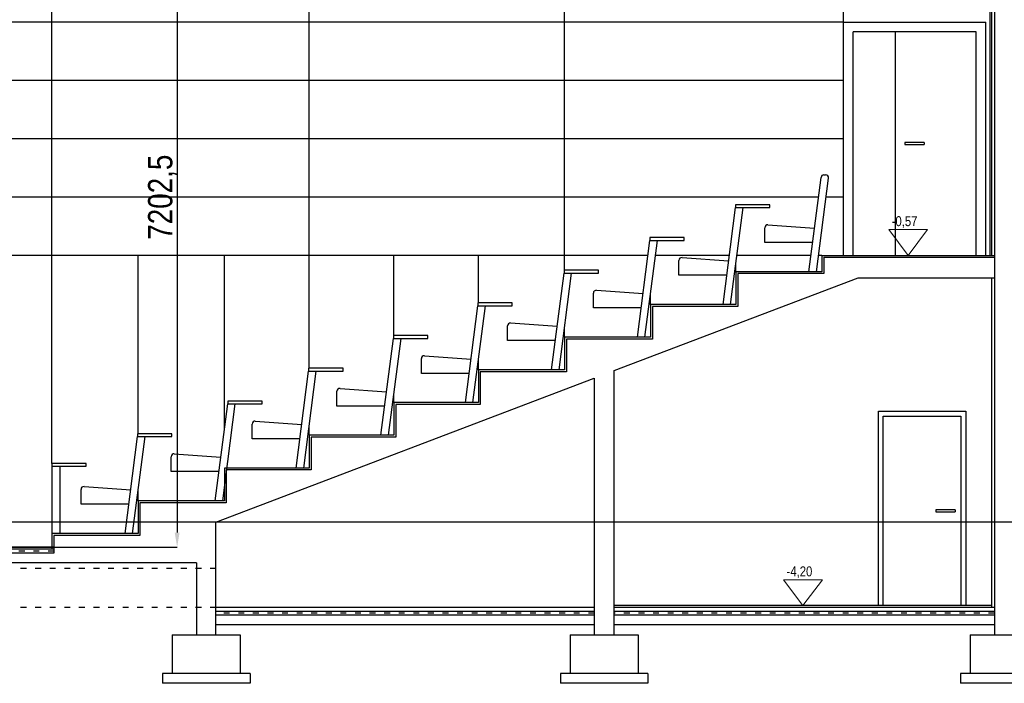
# Model space of a CAD drawing. Header units: millimetres. Extents: x -32221 to 212500, y 31663 to 93766.
# Tile 273 of 279: x 148281 to 158410, y 41293 to 48120. Entities that reach past the tile are written whole.
import ezdxf

# ---------------------------------------------------------------- set-up
doc = ezdxf.new("R2010")
doc.units = ezdxf.units.MM
doc.linetypes.add('GCAD_ISO03W100', pattern=[30, 12, -18])
doc.layers.get('Defpoints').update_dxf_attribs({"color": 251})
for name, color, linetype in [('FLUID-N', 251, 'Continuous'), ('osie', 251, 'Continuous'), ('plyty scienne', 251, 'Continuous'), ('Sciany', 251, 'Continuous'), ('Wyposazenie', 251, 'Continuous')]:
    doc.layers.add(name, color=color, linetype=linetype)
doc.layers.add('Opisy', color=251, linetype='Continuous', lineweight=13)
doc.styles.get("Standard").update_dxf_attribs({"font": 'ARIALN.TTF'})
doc.dimstyles.new('ISO-25', dxfattribs={"dimtxt": 2.5, "dimasz": 2.5, "dimexe": 1.25, "dimexo": 0.625, "dimtad": 1, "dimtxsty": 'Standard', "dimcen": 2.5, "dimadec": 0, "dimazin": 0, "dimtfac": 1, "dimtmove": 0, "dimatfit": 3, "dimfxl": 1, "dimarcsym": 0})

# ---------------------------------------------------------------- blocks, each defined once
blk = doc.blocks.new('*D516')
at = {"layer": 'Defpoints', "color": 0, "transparency": 16777216}
for p in [(150163, 49895), (146520, 42693), (149901, 42693)]:
    blk.add_point(p, dxfattribs=at)
at = {"layer": 'FLUID-N', "color": 0, "lineweight": -2, "transparency": 16777216}
for p, q in [((150163, 49895), (149900, 49895)), ((149901, 49745), (149901, 42843)), ((146521, 42693), (149902, 42693))]:
    blk.add_line(p, q, dxfattribs=at)
at = {"layer": 'FLUID-N', "color": 0, "transparency": 16777216}
for points in [[(149926, 49745), (149876, 49745), (149901, 49895)], [(149876, 42843), (149926, 42843), (149901, 42693)]]:
    blk.add_solid(points, dxfattribs=at)
at = {"layer": 'FLUID-N', "color": 0, "transparency": 16777216, "insert": (149750, 46294), "char_height": 250, "attachment_point": 5, "rotation": 90}
blk.add_mtext('7202,5', dxfattribs=at)

msp = doc.modelspace()

# ---------------------------------------------------------------- linework, layer by layer
at = {"layer": 'Opisy'}
for p, q in [((157420.026, 45695.503), (157220.348, 45960.078)), ((157220.348, 45960.078), (157619.705, 45960.078)), ((157420.026, 45695.503), (157619.705, 45960.078)), ((156338.766, 42092.503), (156139.088, 42357.078)), ((156139.088, 42357.078), (156538.445, 42357.078)), ((156338.766, 42092.503), (156538.445, 42357.078))]:
    msp.add_line(p, q, dxfattribs=at)
at = {"layer": 'osie'}
msp.add_line((174142.22, 42951.003), (142686.337, 42951.003), dxfattribs=at)
at = {"layer": 'plyty scienne'}
for p, q in [((148612.628, 48095.503), (148612.628, 48695.503)), ((151258.574, 48095.503), (151258.574, 48695.503)), ((153885.546, 48095.503), (153885.546, 48695.503)), ((156755.588, 48095.503), (156755.588, 48695.503)), ((156755.588, 48095.503), (145025.973, 48095.503)), ((148612.628, 47495.503), (148612.628, 48095.503)), ((151258.574, 47495.503), (151258.574, 48095.503)), ((153885.546, 47495.503), (153885.546, 48095.503)), ((156755.588, 47495.503), (144446.853, 47495.503)), ((148612.628, 46895.503), (148612.628, 47495.503)), ((151258.574, 46895.503), (151258.574, 47495.503)), ((153885.546, 46895.503), (153885.546, 47495.503)), ((156755.588, 46895.503), (144446.853, 46895.503)), ((148612.628, 46295.503), (148612.628, 46895.503)), ((151258.574, 46295.503), (151258.574, 46895.503)), ((153885.546, 46295.503), (153885.546, 46895.503)), ((156498.382, 46295.503), (144446.853, 46295.503)), ((148612.628, 45695.503), (148612.628, 46295.503)), ((151258.574, 45695.503), (151258.574, 46295.503)), ((153885.546, 45695.503), (153885.546, 46295.503)), ((156755.588, 46295.503), (156576.122, 46295.503)), ((154744.661, 45695.503), (144446.853, 45695.503)), ((148612.628, 43555.556), (148612.628, 45695.503)), ((149498.913, 43860.239), (149498.913, 45695.503)), ((150386.955, 43901.329), (150386.955, 45695.503)), ((151258.574, 44533.439), (151258.574, 45695.503)), ((152131.346, 44870.039), (152131.346, 45695.503)), ((152999.826, 45206.639), (152999.826, 45695.503)), ((153885.546, 45543.239), (153885.546, 45695.503)), ((155581.467, 45695.503), (154822.401, 45695.503)), ((156420.803, 45695.503), (155659.207, 45695.503)), ((156532.46, 45695.503), (156498.542, 45695.503)), ((155649.602, 45527.203), (155649.602, 45621.223)), ((154769.274, 45190.603), (154769.274, 45284.623)), ((153885.546, 44854.003), (153885.546, 44948.023)), ((152999.826, 44517.403), (152999.826, 44611.423)), ((152131.346, 44180.803), (152131.346, 44274.823)), ((151258.574, 43844.203), (151258.574, 43938.223)), ((149498.913, 43171.003), (149498.913, 43265.023))]:
    msp.add_line(p, q, dxfattribs=at)
at = {"layer": 'Sciany'}
for p, q in [((158307.667, 50965.503), (158307.667, 41792.503)), ((158264.996, 45695.503), (158264.996, 49295.503)), ((158282.035, 45695.503), (158282.035, 49295.503)), ((156755.588, 45695.503), (156755.588, 48095.503)), ((156755.588, 48095.503), (158220.924, 48095.503)), ((158220.924, 45695.503), (158220.924, 48095.503)), ((156855.588, 45695.503), (156855.588, 47995.503)), ((158120.924, 47995.503), (156855.588, 47995.503)), ((157285.873, 47995.503), (157285.873, 45695.503)), ((158120.924, 45695.503), (158120.924, 47995.503)), ((157585.165, 46855.503), (157385.165, 46855.503)), ((157385.165, 46855.503), (157385.165, 46835.503)), ((157385.165, 46835.503), (157585.165, 46835.503)), ((157585.165, 46855.503), (157585.165, 46835.503)), ((156532.46, 45695.503), (158307.593, 45695.503)), ((156532.46, 45695.503), (156532.46, 45527.203)), ((156552.46, 45675.503), (158307.593, 45675.503)), ((156552.46, 45675.503), (156552.46, 45507.203)), ((156532.46, 45527.203), (155649.602, 45527.203)), ((155649.602, 45527.203), (155649.602, 45190.603)), ((156552.46, 45507.203), (155669.602, 45507.203)), ((155669.602, 45507.203), (155669.602, 45170.603)), ((154395.498, 44509.506), (156907.312, 45465.503)), ((156907.312, 45465.503), (158307.667, 45465.503)), ((158282.035, 42072.503), (158282.035, 45465.503)), ((155649.602, 45190.603), (154769.274, 45190.603)), ((154769.274, 45190.603), (154769.274, 44854.003)), ((155669.602, 45170.603), (154789.274, 45170.603)), ((154789.274, 45170.603), (154789.274, 44834.003)), ((154769.274, 44854.003), (153885.546, 44854.003)), ((153885.546, 44854.003), (153885.546, 44517.403)), ((154789.274, 44834.003), (153905.546, 44834.003)), ((153905.546, 44834.003), (153905.546, 44497.403)), ((153885.546, 44517.403), (152999.826, 44517.403)), ((152999.826, 44517.403), (152999.826, 44180.803)), ((153905.546, 44497.403), (153019.826, 44497.403)), ((153019.826, 44497.403), (153019.826, 44160.803)), ((154395.498, 41792.503), (154395.498, 44509.506)), ((150300.643, 42951.003), (154191.184, 44431.744)), ((154191.184, 44431.744), (154191.184, 41792.503)), ((152999.826, 44180.803), (152131.346, 44180.803)), ((152131.346, 44180.803), (152131.346, 43844.203)), ((153019.826, 44160.803), (152151.346, 44160.803)), ((152151.346, 44160.803), (152151.346, 43824.203)), ((157114.285, 42092.503), (157114.285, 44092.503)), ((157114.285, 44092.503), (158014.285, 44092.503)), ((158014.285, 44092.503), (158014.285, 42092.503)), ((157164.285, 42092.503), (157164.285, 44042.503)), ((157164.285, 44042.503), (157964.285, 44042.503)), ((157964.285, 44042.503), (157964.285, 42092.503)), ((152131.346, 43844.203), (151258.574, 43844.203)), ((151258.574, 43844.203), (151258.574, 43507.603)), ((152151.346, 43824.203), (151278.574, 43824.203)), ((151278.574, 43824.203), (151278.574, 43487.603)), ((151258.574, 43507.603), (150386.955, 43507.603)), ((150386.955, 43507.603), (150386.955, 43171.003)), ((151278.574, 43487.603), (150406.955, 43487.603)), ((150406.955, 43487.603), (150406.955, 43151.003)), ((150386.955, 43171.003), (149498.913, 43171.003)), ((149498.913, 43171.003), (149498.913, 42834.403)), ((150406.955, 43151.003), (149518.913, 43151.003)), ((149518.913, 43151.003), (149518.913, 42814.403)), ((157905.286, 43077.503), (157705.286, 43077.503)), ((157705.286, 43077.503), (157705.286, 43057.503)), ((157705.286, 43057.503), (157905.286, 43057.503)), ((157905.286, 43077.503), (157905.286, 43057.503)), ((150300.643, 41892.503), (150300.643, 42951.003)), ((149498.913, 42834.403), (148612.628, 42834.403)), ((148612.628, 42834.403), (148612.628, 42672.503)), ((149518.913, 42814.403), (148632.628, 42814.403)), ((148632.628, 42814.403), (148632.628, 42632.503)), ((148632.628, 42692.503), (144407.14, 42692.503)), ((148632.628, 42672.503), (144407.14, 42672.503)), ((148632.628, 42672.503), (144407.14, 42672.503)), ((148632.628, 42632.503), (144407.14, 42632.503)), ((150100.643, 42532.503), (144407.14, 42532.503)), ((150100.643, 42532.503), (150100.643, 41892.503)), ((154191.184, 42072.503), (150300.643, 42072.503)), ((158282.035, 42092.503), (154395.498, 42092.503)), ((158307.593, 42072.503), (154395.498, 42072.503)), ((154191.184, 42032.503), (150300.643, 42032.503)), ((154191.184, 41992.503), (150300.643, 41992.503)), ((158307.593, 42032.503), (154395.498, 42032.503)), ((158307.593, 41992.503), (154395.498, 41992.503)), ((150100.643, 41892.503), (150100.643, 41792.503)), ((150300.643, 41792.503), (150300.643, 41892.503)), ((154191.184, 41892.503), (150300.643, 41892.503)), ((158307.593, 41892.503), (154395.498, 41892.503)), ((149850.643, 41792.503), (150550.643, 41792.503)), ((149850.643, 41792.503), (149850.643, 41392.503)), ((150100.643, 41792.503), (150300.643, 41792.503)), ((150300.643, 41792.503), (150300.643, 41792.503)), ((150550.643, 41792.503), (150550.643, 41392.503)), ((153943.341, 41792.503), (154643.341, 41792.503)), ((153943.341, 41792.503), (153943.341, 41392.503)), ((154193.341, 41792.503), (154393.341, 41792.503)), ((154643.341, 41792.503), (154643.341, 41392.503)), ((158059.824, 41792.503), (158759.824, 41792.503)), ((158059.824, 41792.503), (158059.824, 41392.503)), ((158307.593, 41792.503), (158512.056, 41792.503)), ((150650.643, 41392.503), (149750.643, 41392.503)), ((149750.643, 41392.503), (149750.643, 41292.503)), ((150650.643, 41392.503), (150650.643, 41292.503)), ((154743.341, 41392.503), (153843.341, 41392.503)), ((153843.341, 41392.503), (153843.341, 41292.503)), ((154743.341, 41392.503), (154743.341, 41292.503)), ((158859.824, 41392.503), (157959.824, 41392.503)), ((157959.824, 41392.503), (157959.824, 41292.503)), ((150650.643, 41292.503), (149750.643, 41292.503)), ((154743.341, 41292.503), (153843.341, 41292.503)), ((158859.824, 41292.503), (157959.824, 41292.503))]:
    msp.add_line(p, q, dxfattribs=at)
at = {"layer": 'Sciany', "linetype": 'GCAD_ISO03W100', "ltscale": 5}
for p, q in [((148632.628, 42652.503), (144407.14, 42652.503)), ((150300.643, 42472.503), (144904.182, 42472.503)), ((150300.643, 42072.503), (144504.182, 42072.503)), ((154191.184, 42012.503), (150300.643, 42012.503)), ((158307.593, 42012.503), (154395.498, 42012.503))]:
    msp.add_line(p, q, dxfattribs=at)
at = {"layer": 'Wyposazenie'}
for p, q in [((156399.042, 45527.203), (156524.421, 46496.886)), ((156554.174, 46523.039), (156571.414, 46523.039)), ((156476.781, 45527.203), (156601.166, 46489.192)), ((155516.184, 45190.603), (155644.945, 46186.439)), ((155593.923, 45190.603), (155722.684, 46186.439)), ((155998.371, 46216.439), (155644.945, 46216.439)), ((155644.945, 46216.439), (155644.945, 46186.439)), ((155644.945, 46186.439), (155722.684, 46186.439)), ((155722.684, 46186.439), (155998.371, 46186.439)), ((155998.371, 46186.439), (155998.371, 46216.439)), ((155978.19, 46009.878), (156456.954, 45975.1)), ((155946.016, 45827.861), (155946.016, 45979.957)), ((154635.856, 44854.003), (154764.617, 45849.839)), ((154713.595, 44854.003), (154842.356, 45849.839)), ((155118.043, 45879.839), (154764.617, 45879.839)), ((154764.617, 45879.839), (154764.617, 45849.839)), ((154764.617, 45849.839), (154842.356, 45849.839)), ((154842.356, 45849.839), (155118.043, 45849.839)), ((155118.043, 45849.839), (155118.043, 45879.839)), ((156437.917, 45827.861), (155946.016, 45827.861)), ((155063.158, 45491.261), (155063.158, 45643.357)), ((155095.332, 45673.278), (155574.096, 45638.5)), ((153752.128, 44517.403), (153880.889, 45513.239)), ((153829.867, 44517.403), (153958.629, 45513.239)), ((154234.315, 45543.239), (153880.889, 45543.239)), ((153880.889, 45543.239), (153880.889, 45513.239)), ((153880.889, 45513.239), (153958.629, 45513.239)), ((153958.629, 45513.239), (154234.315, 45513.239)), ((154234.315, 45513.239), (154234.315, 45543.239)), ((155555.059, 45491.261), (155063.158, 45491.261)), ((154182.83, 45154.661), (154182.83, 45306.757)), ((154215.004, 45336.678), (154693.768, 45301.9)), ((152866.408, 44180.803), (152995.169, 45176.639)), ((152944.147, 44180.803), (153072.909, 45176.639)), ((153348.595, 45206.639), (152995.169, 45206.639)), ((152995.169, 45206.639), (152995.169, 45176.639)), ((152995.169, 45176.639), (153072.909, 45176.639)), ((153072.909, 45176.639), (153348.595, 45176.639)), ((153348.595, 45176.639), (153348.595, 45206.639)), ((154674.73, 45154.661), (154182.83, 45154.661)), ((153331.276, 45000.078), (153810.041, 44965.3)), ((152480.114, 44870.039), (152126.688, 44870.039)), ((152126.688, 44870.039), (152126.688, 44840.039)), ((152480.114, 44840.039), (152480.114, 44870.039)), ((153299.103, 44818.061), (153299.103, 44970.157)), ((151997.927, 43844.203), (152126.688, 44840.039)), ((152075.667, 43844.203), (152204.428, 44840.039)), ((152126.688, 44840.039), (152204.428, 44840.039)), ((152204.428, 44840.039), (152480.114, 44840.039)), ((153791.003, 44818.061), (153299.103, 44818.061)), ((152413.383, 44481.461), (152413.383, 44633.557)), ((152445.556, 44663.478), (152924.321, 44628.7)), ((151125.155, 43507.603), (151253.916, 44503.439)), ((151202.895, 43507.603), (151331.656, 44503.439)), ((151607.342, 44533.439), (151253.916, 44533.439)), ((151253.916, 44533.439), (151253.916, 44503.439)), ((151253.916, 44503.439), (151331.656, 44503.439)), ((151331.656, 44503.439), (151607.342, 44503.439)), ((151607.342, 44503.439), (151607.342, 44533.439)), ((152905.283, 44481.461), (152413.383, 44481.461)), ((151544.902, 44144.861), (151544.902, 44296.957)), ((151577.075, 44326.878), (152055.84, 44292.1)), ((150292.525, 43171.003), (150421.286, 44166.839)), ((150370.264, 43171.003), (150499.025, 44166.839)), ((150774.712, 44196.839), (150421.286, 44196.839)), ((150421.286, 44196.839), (150421.286, 44166.839)), ((150421.286, 44166.839), (150499.025, 44166.839)), ((150499.025, 44166.839), (150774.712, 44166.839)), ((150774.712, 44166.839), (150774.712, 44196.839)), ((152036.802, 44144.861), (151544.902, 44144.861)), ((150672.13, 43808.261), (150672.13, 43960.357)), ((150704.303, 43990.278), (151183.068, 43955.5)), ((149847.682, 43860.239), (149494.256, 43860.239)), ((149494.256, 43860.239), (149494.256, 43830.239)), ((149847.682, 43830.239), (149847.682, 43860.239)), ((149365.494, 42834.403), (149494.256, 43830.239)), ((149443.234, 42834.403), (149571.995, 43830.239)), ((149494.256, 43830.239), (149571.995, 43830.239)), ((149571.995, 43830.239), (149847.682, 43830.239)), ((151164.03, 43808.261), (150672.13, 43808.261)), ((149871.673, 43653.678), (150350.437, 43618.9)), ((148966.054, 43555.556), (148612.628, 43555.556)), ((148612.628, 43555.556), (148612.628, 43525.556)), ((148966.054, 43525.556), (148966.054, 43555.556)), ((149839.499, 43471.661), (149839.499, 43623.757)), ((148612.628, 43525.556), (148690.368, 43525.556)), ((148612.628, 43525.556), (148612.628, 42834.403)), ((148690.368, 43525.556), (148966.054, 43525.556)), ((148692.628, 43525.556), (148692.628, 42834.403)), ((150331.4, 43471.661), (149839.499, 43471.661)), ((148912.469, 43135.061), (148912.469, 43287.157)), ((148944.643, 43317.078), (149423.407, 43282.3)), ((149404.369, 43135.061), (148912.469, 43135.061))]:
    msp.add_line(p, q, dxfattribs=at)
for centre, start, end in [((156554.174, 46493.039), 90, 172.6325588), ((156571.414, 46493.039), 352.6325588, 90), ((155976.016, 45979.957), 85.8452699, 180), ((155093.158, 45643.357), 85.8452699, 180), ((154212.83, 45306.757), 85.8452699, 180), ((153329.103, 44970.157), 85.8452699, 180), ((152443.383, 44633.557), 85.8452699, 180), ((151574.902, 44296.957), 85.8452699, 180), ((150702.13, 43960.357), 85.8452699, 180), ((149869.499, 43623.757), 85.8452699, 180), ((148942.469, 43287.157), 85.8452699, 180)]:
    msp.add_arc(centre, 30, start, end, dxfattribs=at)

# ---------------------------------------------------------------- texts
at = {"layer": 'Opisy'}
for s, p in [('-0,57', (157251.313, 45996.581)), ('-4,20', (156170.053, 42393.581))]:
    msp.add_text(s, height=101.3994, dxfattribs=at).set_placement(p)

# ---------------------------------------------------------------- dimensions: what is measured, and where the dimension line sits
at = {"layer": 'FLUID-N', "color": 1}
dim = msp.add_linear_dim(base=(149901.086, 42692.503), p1=(150163.245, 49895.003, 38410.406), p2=(146519.884, 42692.503), angle=90, dimstyle='ISO-25', override={"dimtxt": 250, "dimasz": 150}, dxfattribs=at)
dim.commit()
dim.dimension.update_dxf_attribs({"geometry": '*D516', "text_midpoint": (149750.185, 46293.753)})

doc.saveas('drawing.dxf')
